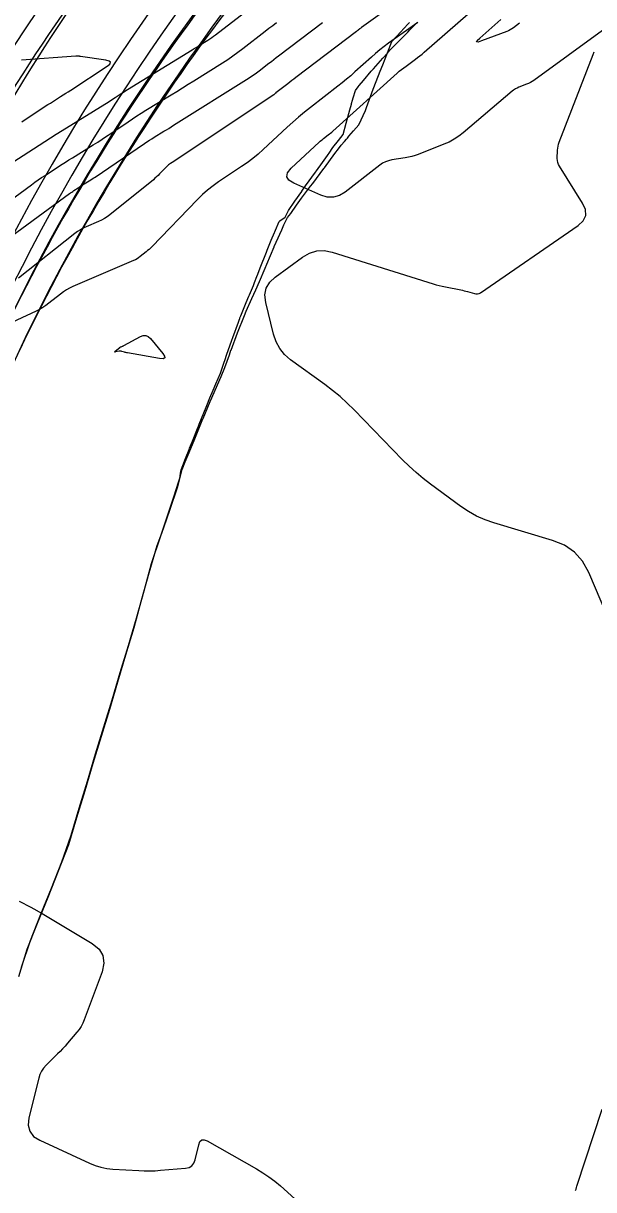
# Model space of a CAD drawing. Extents: x 658976 to 668721, y 639543 to 647196.
# Drawn here: x 661975.7 to 662077.1, y 642576.7 to 642784 of the extents above; entities that cross this region are included whole.
import ezdxf

# ---------------------------------------------------------------- set-up
doc = ezdxf.new("R2010")
doc.units = 0
for name, color, linetype in [('Ex_Major Contours', 7, 'Continuous'), ('Ex_Minor Contours', 7, 'Continuous'), ('R_Ramp 15 Degree_Min Ls', 7, 'Continuous'), ('R_Ramp 20 Degree Des Ls', 7, 'Continuous'), ('R_Ramp 20 Degree Des Ls Annot', 7, 'Continuous'), ('R_Ramp 20 Degree Existing Ramp', 7, 'Continuous'), ('R_Ramp 20 Degree_Min Ls', 7, 'Continuous')]:
    doc.layers.add(name, color=color, linetype=linetype)

msp = doc.modelspace()

# ---------------------------------------------------------------- linework, layer by layer
at = {"layer": 'Ex_Major Contours'}
msp.add_lwpolyline([(662046.79, 642791.1), (662035.84, 642783.25), (662035.76, 642783.19), (662035.68, 642783.13), (662035.6, 642783.07), (662035.53, 642783.01), (662035.22, 642782.77), (662035.14, 642782.71), (662035.06, 642782.65), (662034.98, 642782.59), (662034.91, 642782.53), (662024.17, 642774.34), (662023.81, 642774.07), (662023.44, 642773.79), (662023.08, 642773.51), (662022.72, 642773.22), (662020.61, 642771.59), (662020.57, 642771.56), (662020.54, 642771.54), (662020.51, 642771.51), (662020.48, 642771.48), (662020.36, 642771.37), (662020.33, 642771.34), (662020.3, 642771.32), (662020.26, 642771.29), (662020.23, 642771.27), (662002.17, 642759.26), (662001.86, 642759.04), (662001.56, 642758.81), (662001.28, 642758.56), (662001.01, 642758.29), (661999.96, 642757.2), (661999.69, 642756.94), (661999.41, 642756.68), (661999.13, 642756.43), (661998.84, 642756.18), (661991.1, 642749.95), (661990.63, 642749.6), (661990.14, 642749.28), (661989.63, 642749), (661989.1, 642748.75), (661986.93, 642747.82), (661986.4, 642747.57), (661985.89, 642747.29), (661985.39, 642746.97), (661984.92, 642746.62), (661974.9, 642738.68)], dxfattribs=at)
at = {"layer": 'Ex_Minor Contours'}
for points in [[(661973.9, 642759.27), (661978.53, 642762.32), (661979.55, 642762.98), (661980.57, 642763.64), (661981.6, 642764.29), (661982.63, 642764.93), (661990.97, 642770.07), (661991.24, 642770.24), (661991.52, 642770.42), (661991.79, 642770.6), (661992.06, 642770.78), (661993.15, 642771.51), (661993.42, 642771.7), (661993.69, 642771.87), (661993.97, 642772.05), (661994.24, 642772.22), (662005.75, 642779.25), (662006.1, 642779.47), (662006.45, 642779.68), (662006.79, 642779.9), (662007.14, 642780.12), (662008.53, 642780.99), (662008.88, 642781.22), (662009.22, 642781.45), (662009.55, 642781.69), (662009.88, 642781.94), (662019.63, 642789.5)], [(662078.6, 642782.71), (662066.42, 642773.82), (662066.12, 642773.62), (662065.81, 642773.43), (662065.49, 642773.27), (662065.15, 642773.13), (662063.79, 642772.62), (662063.46, 642772.47), (662063.15, 642772.3), (662062.84, 642772.11), (662062.56, 642771.89), (662053.9, 642764.53), (662053.1, 642763.91), (662052.26, 642763.36), (662051.38, 642762.88), (662050.45, 642762.47), (662045.88, 642760.69), (662045.32, 642760.49), (662044.75, 642760.32), (662044.17, 642760.18), (662043.58, 642760.07), (662041.21, 642759.69), (662040.63, 642759.56), (662040.08, 642759.37), (662039.56, 642759.1), (662039.07, 642758.77), (662032.93, 642753.99), (662031.9, 642753.36), (662030.83, 642753.07), (662029.72, 642753.09), (662028.57, 642753.45), (662023.77, 642755.57), (662022.91, 642756.1), (662022.55, 642756.72), (662022.69, 642757.43), (662023.33, 642758.21), (662028.3, 642762.84), (662028.49, 642763.01), (662028.69, 642763.18), (662028.89, 642763.35), (662029.09, 642763.51), (662029.91, 642764.15), (662030.12, 642764.31), (662030.32, 642764.48), (662030.52, 642764.64), (662030.71, 642764.82), (662042.14, 642775.11), (662042.52, 642775.44), (662042.91, 642775.77), (662043.31, 642776.08), (662043.72, 642776.38), (662045.38, 642777.57), (662045.79, 642777.87), (662046.19, 642778.18), (662046.58, 642778.5), (662046.97, 642778.83), (662054.74, 642785.64)], [(662045.81, 642784.13), (662040.64, 642780.43), (662039.85, 642779.84), (662039.07, 642779.24), (662038.31, 642778.61), (662037.57, 642777.96), (662034.64, 642775.32), (662033.9, 642774.66), (662033.15, 642774.02), (662032.39, 642773.4), (662031.61, 642772.79), (662026.75, 642769.02), (662025.69, 642768.18), (662024.65, 642767.32), (662023.63, 642766.43), (662022.63, 642765.52), (662018.34, 642761.53), (662017.43, 642760.72), (662016.49, 642759.95), (662015.51, 642759.21), (662014.51, 642758.51), (662010.44, 642755.8), (662009.44, 642755.1), (662008.48, 642754.35), (662007.57, 642753.54), (662006.7, 642752.69), (661998.56, 642744.28), (661998.32, 642744.04), (661998.07, 642743.8), (661997.82, 642743.58), (661997.56, 642743.36), (661996.49, 642742.51), (661996.22, 642742.3), (661995.94, 642742.12), (661995.64, 642741.95), (661995.34, 642741.81), (661984.56, 642737.19), (661983.97, 642736.91), (661983.4, 642736.59), (661982.85, 642736.24), (661982.32, 642735.85), (661980.26, 642734.22), (661979.74, 642733.82), (661979.19, 642733.46), (661978.62, 642733.14), (661978.04, 642732.84), (661967.67, 642728.02)], [(661968.43, 642748.87), (661977.22, 642755.3), (661977.81, 642755.72), (661978.4, 642756.14), (661979, 642756.55), (661979.6, 642756.95), (661982.01, 642758.54), (661982.62, 642758.93), (661983.23, 642759.32), (661983.84, 642759.71), (661984.45, 642760.09), (661988.17, 642762.39), (661988.96, 642762.88), (661989.75, 642763.38), (661990.52, 642763.89), (661991.29, 642764.41), (661994.37, 642766.49), (661995.14, 642767.01), (661995.92, 642767.52), (661996.7, 642768.02), (661997.49, 642768.51), (662001.99, 642771.25), (662003, 642771.88), (662004.01, 642772.5), (662005.02, 642773.13), (662006.03, 642773.76), (662011.11, 642776.96), (662012.05, 642777.56), (662012.97, 642778.19), (662013.87, 642778.84), (662014.76, 642779.51), (662018.68, 642782.55), (662019.36, 642783.08), (662020.04, 642783.6), (662020.72, 642784.12)], [(661970.75, 642744.06), (661983.95, 642753.71), (661984.14, 642753.85), (661984.33, 642753.98), (661984.52, 642754.11), (661984.72, 642754.24), (661985.49, 642754.75), (661985.69, 642754.88), (661985.89, 642755.01), (661986.08, 642755.13), (661986.28, 642755.26), (661987.46, 642755.99), (661987.73, 642756.15), (661987.99, 642756.32), (661988.25, 642756.49), (661988.5, 642756.66), (661997.29, 642762.63), (661997.71, 642762.91), (661998.13, 642763.18), (661998.56, 642763.46), (661998.99, 642763.72), (662000.72, 642764.78), (662001.15, 642765.04), (662001.58, 642765.31), (662002.01, 642765.58), (662002.44, 642765.85), (662015.84, 642774.27), (662016.3, 642774.57), (662016.75, 642774.88), (662017.19, 642775.2), (662017.63, 642775.53), (662019.36, 642776.87), (662019.8, 642777.21), (662020.23, 642777.54), (662020.66, 642777.87), (662021.1, 642778.21), (662028.87, 642784.13)], [(662063.9, 642783.97), (662062.8, 642783.16), (662062.52, 642782.97), (662062.23, 642782.8), (662061.93, 642782.65), (662061.62, 642782.52), (662057.16, 642780.83), (662056.53, 642780.63), (662056.26, 642780.65), (662056.37, 642780.89), (662056.84, 642781.35), (662060.57, 642784.62)], [(662081.43, 642674.16), (662076.17, 642686.41), (662075.07, 642688.39), (662073.63, 642690.01), (662071.86, 642691.25), (662069.76, 642692.11), (662059.33, 642695.22), (662057.77, 642695.76), (662056.27, 642696.43), (662054.84, 642697.22), (662053.46, 642698.14), (662048.1, 642702.08), (662046.78, 642703.09), (662045.51, 642704.15), (662044.28, 642705.26), (662043.1, 642706.43), (662034.51, 642715.27), (662033.28, 642716.49), (662032, 642717.65), (662030.67, 642718.75), (662029.29, 642719.8), (662023.23, 642724.2), (662022.16, 642725.12), (662021.3, 642726.18), (662020.64, 642727.38), (662020.19, 642728.72), (662018.83, 642734.36), (662018.67, 642735.7), (662018.9, 642736.91), (662019.51, 642737.97), (662020.49, 642738.89), (662025.36, 642742.44), (662026.59, 642743.15), (662027.87, 642743.53), (662029.21, 642743.58), (662030.6, 642743.3), (662048.52, 642737.69), (662049.07, 642737.52), (662049.61, 642737.38), (662050.17, 642737.24), (662050.72, 642737.13), (662053.47, 642736.59), (662053.77, 642736.53), (662054.08, 642736.46), (662054.37, 642736.38), (662054.67, 642736.3), (662055.86, 642735.94), (662056.15, 642735.89), (662056.43, 642735.9), (662056.7, 642735.97), (662056.96, 642736.11), (662074.28, 642748.03), (662075.2, 642748.88), (662075.65, 642749.83), (662075.61, 642750.87), (662075.1, 642752.02), (662070.96, 642758.57), (662070.79, 642758.89), (662070.67, 642759.22), (662070.61, 642759.57), (662070.59, 642759.94), (662070.65, 642761.42), (662070.68, 642761.79), (662070.74, 642762.15), (662070.83, 642762.51), (662070.95, 642762.86), (662076.94, 642778.41), (662077.15, 642778.93)], [(661975.46, 642766.47), (661978.75, 642768.65), (661979.2, 642768.94), (661979.65, 642769.24), (661980.1, 642769.52), (661980.55, 642769.81), (661982.37, 642770.95), (661982.82, 642771.24), (661983.27, 642771.53), (661983.72, 642771.82), (661984.17, 642772.11), (661990.63, 642776.34), (661991.1, 642776.73), (661991.22, 642777.04), (661990.98, 642777.27), (661990.39, 642777.42), (661985.88, 642778.09), (661985.83, 642778.1), (661985.78, 642778.1), (661985.73, 642778.11), (661985.68, 642778.12), (661985.38, 642778.15), (661985.37, 642778.15), (661985.37, 642778.15), (661985.36, 642778.15), (661985.35, 642778.15), (661985.32, 642778.15), (661985.32, 642778.15), (661985.31, 642778.15), (661985.3, 642778.15), (661985.3, 642778.15), (661985.18, 642778.13), (661985.16, 642778.13), (661985.14, 642778.12), (661985.11, 642778.12), (661985.09, 642778.12), (661975.41, 642777.41)], [(661975.03, 642628.01), (661977.07, 642626.93), (661979.06, 642625.79), (661987.96, 642620.47), (661989.19, 642619.48), (661989.89, 642618.32), (661990.07, 642616.97), (661989.73, 642615.44), (661986.54, 642606.9), (661986.29, 642606.31), (661985.99, 642605.75), (661985.64, 642605.22), (661985.25, 642604.71), (661983.58, 642602.75), (661983.16, 642602.26), (661982.72, 642601.79), (661982.28, 642601.32), (661981.83, 642600.86), (661979.8, 642598.86), (661979.35, 642598.35), (661978.98, 642597.79), (661978.69, 642597.19), (661978.48, 642596.54), (661976.74, 642589.51), (661976.61, 642588.21), (661976.88, 642587.11), (661977.57, 642586.22), (661978.67, 642585.52), (661987.49, 642581.46), (661988.49, 642581.05), (661989.52, 642580.74), (661990.57, 642580.53), (661991.65, 642580.41), (661996.24, 642580.14), (661997.21, 642580.1), (661998.18, 642580.09), (661999.15, 642580.12), (662000.12, 642580.19), (662004.57, 642580.58), (662005.19, 642580.71), (662005.68, 642581), (662006.04, 642581.45), (662006.27, 642582.04), (662006.9, 642584.73), (662007.12, 642585.28), (662007.44, 642585.57), (662007.88, 642585.61), (662008.42, 642585.4), (662017.19, 642580.43), (662018.31, 642579.75), (662019.38, 642579.03), (662020.41, 642578.24), (662021.4, 642577.4), (662025.28, 642573.91)], [(662073.83, 642576.6), (662073.92, 642576.86), (662074.01, 642577.11), (662074.09, 642577.37), (662078.55, 642591.04)]]:
    msp.add_lwpolyline(points, dxfattribs=at)
msp.add_lwpolyline([(661992.91, 642726.41), (661992.97, 642726.45), (661993.03, 642726.48), (661993.1, 642726.5), (661993.36, 642726.59), (661993.43, 642726.62), (661993.49, 642726.64), (661993.55, 642726.67), (661993.62, 642726.7), (661996.55, 642728.33), (661997.05, 642728.52), (661997.5, 642728.52), (661997.93, 642728.35), (661998.31, 642727.99), (662000.5, 642725.33), (662000.83, 642724.83), (662000.85, 642724.51), (662000.56, 642724.37), (661999.96, 642724.41), (661994.23, 642725.42), (661994.11, 642725.44), (661993.98, 642725.47), (661993.86, 642725.5), (661993.73, 642725.54), (661993.24, 642725.69), (661993.12, 642725.72), (661992.99, 642725.73), (661992.87, 642725.73), (661992.74, 642725.71), (661992.1, 642725.58), (661991.98, 642725.56), (661991.93, 642725.58), (661991.95, 642725.63), (661992.03, 642725.71), (661992.86, 642726.37)], close=True, dxfattribs=at)
at = {"layer": 'R_Ramp 15 Degree_Min Ls'}
for radius, start in [(381.97, 134.88), (375.97, 139.5571), (363.97, 139.5571), (351.97, 139.5571), (347.97, 139.5571)]:
    msp.add_arc((662269.01, 642587.87), radius, start, 161.5452, dxfattribs=at)
at = {"layer": 'R_Ramp 20 Degree Des Ls'}
for points in [[(662041.19, 642780.72), (662042.08, 642781.69), (662044.05, 642783.8), (662044.37, 642784.14)], [(661975.41, 642616.28), (661977.01, 642621.04), (661978.87, 642625.68), (661980.72, 642630.33), (661982.57, 642634.98), (661984.24, 642639.7), (661985.69, 642644.52), (661987.13, 642649.35), (661988.58, 642654.17), (661990.06, 642658.97), (661991.52, 642663.79), (661992.97, 642668.61), (661994.43, 642673.43), (661995.86, 642678.26), (661997.18, 642683.14), (661998.54, 642688), (662000.12, 642692.76), (662000.7, 642694.4), (662000.7, 642694.4), (662001.76, 642697.5), (662003.14, 642701.52), (662003.33, 642702.12), (662003.98, 642704.7), (662004.52, 642706.07), (662005.2, 642707.73), (662006.07, 642709.87), (662006.43, 642710.75), (662007.63, 642713.67), (662007.67, 642713.77), (662008.95, 642716.77), (662009.24, 642717.44), (662010.26, 642719.76), (662010.91, 642721.2), (662011.51, 642722.79), (662012.34, 642725.09), (662012.63, 642725.87), (662012.64, 642725.9), (662013.81, 642728.98), (662013.81, 642728.99), (662015.01, 642732.07), (662015.35, 642732.84), (662016.36, 642735.08), (662017.06, 642736.62), (662017.71, 642738.1), (662018.68, 642740.47), (662018.98, 642741.18), (662020.29, 642744.24), (662020.33, 642744.33), (662020.33, 642744.33), (662020.66, 642745.09), (662021.64, 642747.29), (662022.03, 642748.16), (662022.64, 642749.48), (662023.27, 642750.17), (662024.27, 642751.66), (662025.16, 642752.88), (662026.74, 642755.01), (662027.14, 642755.53), (662029.15, 642758.16), (662029.26, 642758.32), (662031.09, 642760.83), (662031.7, 642761.68), (662032.23, 642762.32), (662032.77, 642762.95), (662033.16, 642763.41), (662033.31, 642763.59), (662033.58, 642763.9), (662034.4, 642764.85), (662035.32, 642765.91), (662036.5, 642768.45), (662036.7, 642769), (662037.89, 642772.26), (662038, 642772.55), (662039.15, 642775.49), (662039.61, 642776.6), (662040.43, 642778.73), (662041.19, 642780.72)]]:
    msp.add_lwpolyline(points, dxfattribs=at)
for radius in [351.97, 347.97]:
    msp.add_arc((662289.65, 642577.21), radius, 138.6554, 156.5452, dxfattribs=at)
at = {"layer": 'R_Ramp 20 Degree Des Ls Annot'}
msp.add_arc((662289.65, 642577.21), 381.97, 138.6554, 156.5452, dxfattribs=at)
at = {"layer": 'R_Ramp 20 Degree Existing Ramp'}
for radius in [393.97, 381.97, 369.97, 357.97, 353.97]:
    msp.add_arc((662290.76, 642579.77), radius, 137.3993, 156.5452, dxfattribs=at)
at = {"layer": 'R_Ramp 20 Degree_Min Ls'}
for points in [[(662035.22, 642772.71), (662035.38, 642772.9), (662036.16, 642773.82), (662037.56, 642775.45), (662037.66, 642775.56), (662037.95, 642775.9), (662039.17, 642777.31), (662039.59, 642777.79), (662039.76, 642777.98), (662040.74, 642779.03), (662040.75, 642779.05), (662042.07, 642780.42), (662042.37, 642780.73), (662043.67, 642782.07), (662044.02, 642782.42), (662044.41, 642782.82), (662045.69, 642784.12)], [(662021.29, 642748.89), (662022.23, 642749.53), (662022.84, 642750.69), (662023.98, 642752.35), (662025.2, 642754.11), (662025.21, 642754.12), (662025.87, 642755.08), (662027.62, 642757.52), (662027.8, 642757.78), (662028.86, 642759.24), (662029.76, 642760.46), (662029.91, 642760.67), (662030.06, 642760.9), (662030.72, 642761.9), (662031.72, 642763.15), (662032.58, 642764.22), (662033.11, 642766.25), (662033.73, 642768.57), (662034.02, 642769.61), (662034.05, 642769.71), (662034.05, 642769.74), (662034.22, 642770.33), (662034.34, 642770.72), (662034.73, 642772.05), (662035.22, 642772.71)], [(661974.96, 642614.63), (661976.42, 642619.45), (661978.28, 642624.09), (661980.14, 642628.74), (661981.99, 642633.39), (661983.8, 642638.05), (661985.25, 642642.87), (661986.7, 642647.69), (661988.14, 642652.52), (661989.62, 642657.32), (661991.08, 642662.14), (661992.53, 642666.96), (661993.98, 642671.78), (661995.44, 642676.6), (661996.75, 642681.49), (661998.09, 642686.35), (661999.51, 642691.19), (661999.86, 642692.13), (662000.21, 642693.06), (662000.21, 642693.07), (662001.17, 642695.92), (662002.41, 642699.65), (662002.65, 642700.37), (662002.73, 642700.62), (662003.52, 642703.17), (662003.59, 642703.52), (662003.68, 642704.05), (662003.79, 642704.63), (662004.57, 642706.66), (662005.19, 642708.23), (662005.29, 642708.46), (662005.78, 642709.7), (662006.8, 642712.28), (662006.84, 642712.39), (662006.98, 642712.75), (662008.22, 642715.79), (662008.34, 642716.09), (662008.9, 642717.44), (662009.48, 642718.82), (662009.94, 642719.89), (662010.77, 642721.84), (662011.37, 642723.61), (662011.42, 642723.76), (662011.52, 642724.04), (662011.59, 642724.26), (662011.84, 642724.98), (662012.8, 642727.7), (662012.95, 642728.12), (662013.94, 642730.85), (662014.09, 642731.25), (662014.2, 642731.55), (662014.23, 642731.63), (662014.37, 642731.99), (662015.32, 642734.35), (662015.81, 642735.5), (662015.92, 642735.75), (662016.63, 642737.41), (662016.83, 642737.9), (662017.24, 642738.99), (662017.39, 642739.38), (662017.84, 642740.54), (662018.93, 642743.31), (662019.07, 642743.67), (662019.78, 642745.43), (662020.34, 642746.79), (662020.39, 642746.9), (662020.52, 642747.22), (662021.16, 642748.75)], [(662021.16, 642748.75), (662021.29, 642748.89)]]:
    msp.add_lwpolyline(points, dxfattribs=at)
for radius in [351.97, 347.97]:
    msp.add_arc((662289.15, 642576.06), radius, 136.224, 156.5452, dxfattribs=at)

doc.saveas('drawing.dxf')
